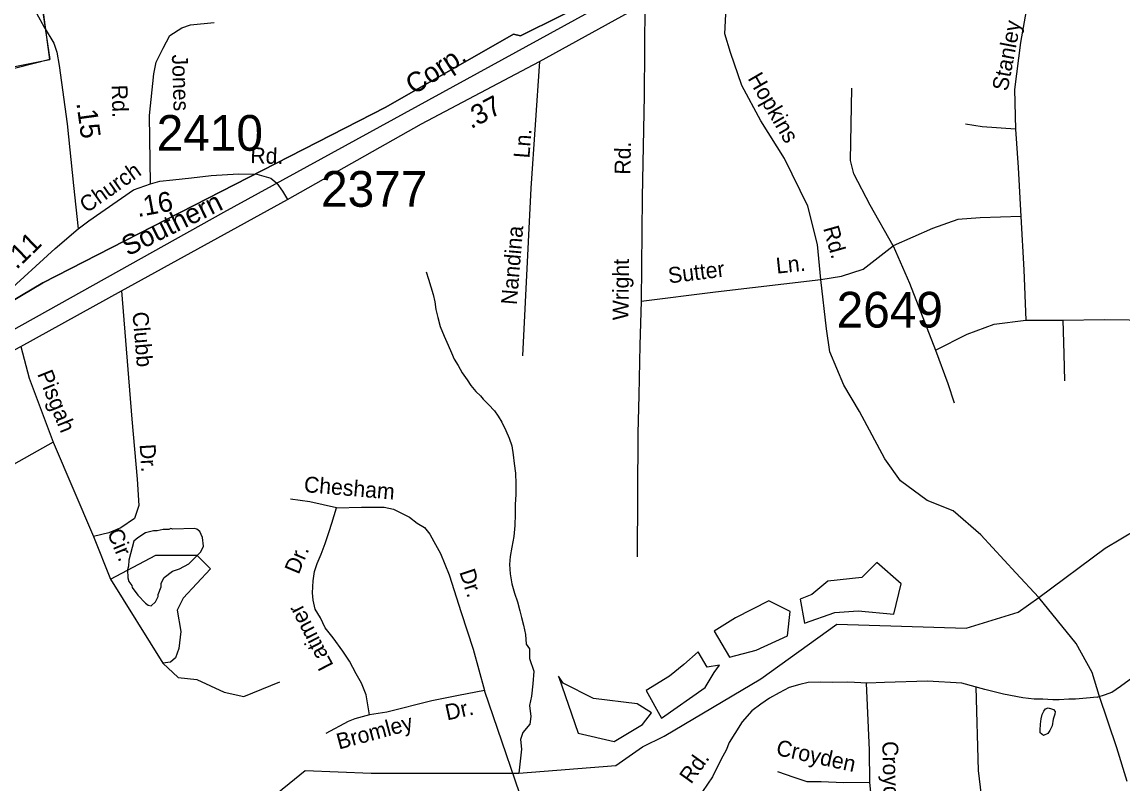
# Model space of a CAD drawing. Extents: x 1551653 to 1702041, y 811336 to 920032.
# Drawn here: x 1667009 to 1671554, y 866216 to 869361 of the extents above; entities that cross this region are included whole.
import ezdxf

# ---------------------------------------------------------------- set-up
doc = ezdxf.new("R2010")
doc.units = 0
for name, color, linetype in [('Old_Level_10', 7, 'Continuous'), ('Old_Level_11', 7, 'Continuous'), ('Old_Level_14', 7, 'Continuous'), ('Old_Level_17', 7, 'Continuous'), ('Old_Level_31', 7, 'Continuous'), ('Old_Level_32', 7, 'Continuous'), ('Old_Level_35', 7, 'Continuous'), ('Old_Level_44', 7, 'Continuous'), ('Old_Level_48', 7, 'Continuous'), ('Old_Level_49', 7, 'Continuous'), ('Old_Level_50', 7, 'Continuous'), ('Old_Level_59', 7, 'Continuous'), ('Old_Level_62', 7, 'Continuous'), ('Old_Level_8', 7, 'Continuous')]:
    doc.layers.add(name, color=color, linetype=linetype)

msp = doc.modelspace()

# ---------------------------------------------------------------- linework, layer by layer
at = {"layer": 'Old_Level_31'}
msp.add_line((1671210.082, 866982.911), (1671210.082, 866982.911), dxfattribs=at)
at = {"layer": 'Old_Level_32'}
for points in [[(1666976.808, 869642.237), (1667020.962, 869501.043), (1667043.039, 869450.301), (1667069.531, 869397.354), (1667100.438, 869339.994), (1667140.176, 869273.81), (1667153.421, 869236.305), (1667162.253, 869181.152), (1667195.368, 868940.682), (1667221.86, 868684.77), (1667241.426, 868506.624)], [(1668106.334, 868627.905), (1668659.402, 868939.901), (1669146.845, 869198.317), (1669582.862, 869437.061), (1669836.623, 869579.709)], [(1671575.42, 866221.959), (1671532.716, 866362.121), (1671460.186, 866577.395), (1671430.174, 866672.516), (1671365.147, 866792.669), (1671210.082, 866982.911), (1671115.043, 867085.542), (1670970.941, 867241.587), (1670857.083, 867340.931), (1670749.49, 867383.937), (1670638.3, 867464.518), (1670574.681, 867556.258), (1670469.582, 867752.026), (1670404.418, 867859.751), (1670346.906, 867997.89), (1670332.733, 868092.592), (1670309.11, 868297.487), (1670295.986, 868441.964), (1670256.615, 868599.576), (1670159.499, 868796.59), (1670061.581, 868952.493), (1669983.64, 869098.68), (1669936.394, 869235.276), (1669912.691, 869311.888), (1669917.782, 869393.517)], [(1667241.426, 868506.624), (1667284.901, 868538.825), (1667470.096, 868667.886), (1667540.914, 868692.098), (1667578.23, 868703.494), (1667632.298, 868709.192), (1667709.131, 868717.738), (1667790.232, 868726.284), (1667904.058, 868733.406), (1667979.468, 868731.982), (1668037.804, 868716.314), (1668062.781, 868694.892)], [(1666608.573, 867811.139), (1667004.09, 868020.126), (1667420.854, 868249.521), (1668106.334, 868627.905)], [(1666553.108, 867910.374), (1666634.418, 867958.84), (1666678.061, 867995.936), (1666937.94, 868234.877), (1667145.979, 868425.67), (1667241.426, 868506.624)]]:
    msp.add_lwpolyline(points, dxfattribs=at)
at = {"layer": 'Old_Level_35'}
for p, q in [((1667138.194, 867624.651), (1667304.339, 867235.511)), ((1667304.339, 867235.511), (1667375.039, 867058.629)), ((1667375.039, 867058.629), (1667590.674, 866711.94))]:
    msp.add_line(p, q, dxfattribs=at)
for points in [[(1671142.054, 870046.152), (1671205.585, 869906.682), (1671215.832, 869873.865), (1671217.881, 869859.508), (1671221.98, 869838.998), (1671219.931, 869808.232), (1671217.881, 869773.365), (1671215.832, 869734.395), (1671203.536, 869666.712), (1671135.267, 869277.023), (1671109.393, 869082.808), (1671113.706, 868918.805)], [(1669582.862, 869437.061), (1669579.66, 869056.661), (1669571.76, 868636.662), (1669567.741, 868207.66)], [(1667540.914, 868692.098), (1667536.757, 868974.93), (1667553.382, 869147.54), (1667563.773, 869195.373), (1667592.866, 869253.602), (1667619.881, 869305.594), (1667669.756, 869336.789), (1667705.084, 869349.267), (1667802.754, 869359.664)], [(1669146.845, 869198.317), (1669111.46, 868674.108), (1669076.798, 867981.046)], [(1670608.333, 868436.71), (1670513.841, 868604.83), (1670445.597, 868733.546), (1670432.473, 868788.71), (1670437.723, 869088.172)], [(1671113.706, 868918.805), (1670975.799, 868927.934), (1670907.555, 868938.441)], [(1671113.706, 868918.805), (1671125.41, 868759.815), (1671135.909, 868557.547)], [(1668062.781, 868694.892), (1668086.162, 868661.857), (1668106.334, 868627.905)], [(1671135.909, 868557.547), (1670967.924, 868552.292), (1670876.058, 868544.412), (1670771.068, 868507.636), (1670608.333, 868436.71)], [(1671135.909, 868557.547), (1671149.033, 868336.89), (1671156.907, 868129.367)], [(1670309.11, 868297.487), (1670395.727, 868310.621), (1670484.968, 868339.516), (1670608.333, 868436.71)], [(1670608.333, 868436.71), (1670676.642, 868281.845), (1670783.998, 868005.565)], [(1669567.741, 868207.66), (1669874.962, 868245.807), (1670309.11, 868297.487)], [(1667420.854, 868249.521), (1667463.414, 867720.168), (1667484.624, 867472.533), (1667491.694, 867362.866), (1667474.02, 867309.801), (1667417.459, 867270.887), (1667367.969, 867249.662), (1667304.339, 867235.511)], [(1669567.741, 868207.66), (1669562.36, 868026.263), (1669557.208, 867818.921)], [(1670783.998, 868005.565), (1670914.359, 868070.798), (1671025.549, 868113.008), (1671156.907, 868129.367)], [(1671156.907, 868129.367), (1671240.261, 868128.356), (1671309.275, 868128.356)], [(1671309.275, 868128.356), (1671481.812, 868132.193), (1671685.022, 868128.356)], [(1671309.275, 868128.356), (1671313.11, 867990.217), (1671316.943, 867878.937)], [(1667004.09, 868020.126), (1667039.214, 867889.975), (1667138.194, 867624.651)], [(1670783.998, 868005.565), (1670833.841, 867867.426), (1670860.681, 867786.844)], [(1669557.208, 867818.921), (1669553.262, 867660.165), (1669550.461, 867151.665)], [(1667138.194, 867624.651), (1666929.628, 867507.91), (1666685.713, 867398.243)], [(1668308.045, 867353.883), (1668198.35, 867378.578), (1668118.821, 867389.553)], [(1668445.164, 866497.798), (1668431.452, 866580.114), (1668412.256, 866629.503), (1668390.317, 866667.917), (1668362.892, 866720.051), (1668335.469, 866761.208), (1668294.334, 866816.086), (1668261.424, 866857.244), (1668242.228, 866898.402), (1668220.289, 866934.072), (1668212.062, 866972.486), (1668209.32, 867002.669), (1668212.062, 867052.058), (1668217.547, 867090.472), (1668228.516, 867123.398), (1668244.97, 867161.813), (1668261.424, 867205.714), (1668277.879, 867255.104), (1668288.849, 867290.774), (1668308.045, 867353.883)], [(1668308.045, 867353.883), (1668412.256, 867356.627), (1668467.103, 867356.627), (1668505.496, 867356.627), (1668543.889, 867348.395), (1668571.313, 867334.676), (1668609.707, 867315.469), (1668642.615, 867290.774), (1668672.781, 867271.567), (1668694.721, 867244.129), (1668711.175, 867213.946), (1668738.599, 867164.556), (1668774.249, 867076.753), (1668823.612, 866920.352), (1668872.975, 866769.44), (1668919.596, 866599.32)], [(1667375.039, 867058.629), (1667562.395, 867157.683), (1667732.074, 867157.683), (1667788.634, 867101.08), (1667675.514, 866980.801), (1667650.77, 866931.274), (1667664.909, 866842.833), (1667657.84, 866772.08), (1667643.699, 866733.166), (1667622.49, 866715.478), (1667590.674, 866711.94)], [(1671450.892, 866570.922), (1671485.78, 866581.664), (1671512.616, 866592.406), (1671547.504, 866616.576), (1671598.493, 866654.174), (1671644.115, 866697.143), (1671697.787, 866748.169), (1671762.194, 866812.623)], [(1667590.674, 866711.94), (1667654.305, 866651.8), (1667732.074, 866644.725), (1667845.194, 866591.661), (1667926.5, 866573.972), (1668074.97, 866634.112)], [(1668919.596, 866599.32), (1668812.643, 866577.37), (1668702.948, 866555.419), (1668516.466, 866508.774), (1668445.164, 866497.798)], [(1669120.426, 865883.069), (1669119.789, 866015.152), (1668919.596, 866599.32)], [(1671450.892, 866570.922), (1671407.936, 866566.797), (1671361.379, 866563.133), (1671333.763, 866562.146), (1671294.662, 866560.501), (1671268.978, 866560.476), (1671227.292, 866562.562), (1671191.86, 866562.562), (1671143.921, 866568.818), (1671064.719, 866583.416), (1670987.601, 866602.185), (1670891.724, 866629.295), (1670749.994, 866637.636), (1670572.831, 866631.38), (1670501.965, 866629.295), (1670420.679, 866633.466), (1670356.066, 866631.38), (1670308.128, 866633.466), (1670258.105, 866631.38), (1670222.673, 866623.038), (1670178.903, 866610.526), (1670137.218, 866589.672), (1670097.617, 866566.733), (1670062.184, 866541.708), (1670024.667, 866514.598), (1669985.066, 866468.719), (1669953.801, 866420.755), (1669930.875, 866383.218), (1669918.369, 866351.937), (1669897.526, 866314.399), (1669862.094, 866241.41), (1669800.134, 866150.735)], [(1670497.599, 866629.519), (1670508.808, 866351.819), (1670510.856, 866218.672)], [(1670950.657, 866612.631), (1670959.189, 866267.834), (1670987.849, 866038.41), (1671020.604, 865938.038), (1671053.36, 865872.489)], [(1668445.164, 866497.798), (1668384.832, 866481.334), (1668357.408, 866470.359), (1668264.167, 866420.969)], [(1670510.856, 866218.672), (1670402.97, 866217.517), (1670310.668, 866220.702), (1670253.378, 866220.702), (1670199.272, 866239.81), (1670132.433, 866262.102)], [(1670510.856, 866218.672), (1670523.915, 866096.498), (1670558.926, 865962.74), (1670593.936, 865816.244)]]:
    msp.add_lwpolyline(points, dxfattribs=at)
at = {"layer": 'Old_Level_44'}
msp.add_lwpolyline([(1666575.23, 867867.294), (1667842.866, 868574.664), (1669494.46, 869481.861), (1669744.055, 869621.921), (1669874.855, 869692.82), (1669962.359, 869746.161), (1670003.76, 869764.36), (1670039.459, 869778.661), (1670140.147, 869820.813), (1670310.814, 869879.137), (1670509.793, 869933.521), (1670799.808, 870019.488), (1671165.47, 870124.439), (1671614.669, 870245.938), (1671978.202, 870351.754), (1672334.534, 870448.531), (1672428.418, 870478.415)], dxfattribs=at)
at = {"layer": 'Old_Level_48'}
msp.add_lwpolyline([(1666752.397, 869131.224), (1667124.066, 869206.19), (1666964.826, 870398.053), (1667982.574, 870391.124), (1667989.498, 869677.392), (1668481.062, 869684.322), (1668522.603, 870384.195), (1668924.163, 870398.053), (1668792.618, 870578.218), (1668965.704, 870696.019), (1669736.022, 869635.404), (1669068.605, 869303.354), (1669040.631, 869311.353), (1668511.866, 869009.266), (1667096.056, 868282.792), (1665431.866, 867295.9)], dxfattribs=at)
at = {"layer": 'Old_Level_49'}
msp.add_lwpolyline([(1665431.866, 867295.9), (1667096.056, 868282.792), (1668511.866, 869009.266), (1669040.631, 869311.353), (1669068.605, 869303.354), (1669736.022, 869635.404), (1668965.704, 870696.019), (1668792.618, 870578.218), (1668924.163, 870398.053), (1668522.603, 870384.195), (1668481.062, 869684.322), (1667989.498, 869677.392), (1667982.574, 870391.124), (1666948.597, 870391.826), (1667124.066, 869206.19), (1666723.177, 869104.368)], dxfattribs=at)
at = {"layer": 'Old_Level_50'}
msp.add_line((1671209.748, 866983.679), (1671209.748, 866983.679), dxfattribs=at)
at = {"layer": 'Old_Level_59'}
for points in [[(1669573.458, 866366.015), (1669662.148, 866410.4), (1669743.447, 866458.483), (1670061.256, 866647.12), (1670375.369, 866872.743), (1670910.441, 866856.215), (1671125.047, 866922.834), (1671210.082, 866982.911), (1671484.002, 867187.137), (1672131.614, 867573.137), (1672445.495, 867623.245), (1672746.511, 867751.71), (1672905.529, 867751.812), (1673199.472, 867611.342), (1673458.153, 867592.848), (1673502.498, 867685.316), (1673578.941, 867710.13), (1673763.713, 867684.239)], [(1667807.012, 865419.037), (1667853.387, 865709.371), (1667925.174, 866037.013), (1668018.165, 866136.873), (1668178.586, 866267.882), (1668452.048, 866256.786), (1669061.797, 866256.786), (1669463.375, 866289.032), (1669573.458, 866366.015)]]:
    msp.add_lwpolyline(points, dxfattribs=at)
at = {"layer": 'Old_Level_62'}
for points in [[(1668678.791, 868329.034), (1668688.531, 868298.994), (1668698.168, 868266.801), (1668707.806, 868234.71), (1668715.598, 868204.67), (1668719.186, 868172.579), (1668726.773, 868140.489), (1668736.41, 868102.349), (1668754.045, 868062.159), (1668769.731, 868025.967), (1668783.265, 867993.774), (1668795.055, 867967.732), (1668810.844, 867941.486), (1668828.479, 867911.343), (1668848.164, 867883.046), (1668863.953, 867858.85), (1668883.74, 867834.653), (1668903.425, 867816.506), (1668915.318, 867802.358), (1668937.054, 867780.007), (1668960.84, 867753.76), (1668976.526, 867731.615), (1668992.315, 867707.419), (1669007.899, 867673.277), (1669021.535, 867641.084), (1669033.326, 867608.994), (1669038.965, 867572.904), (1669042.553, 867536.815), (1669048.09, 867496.83), (1669049.73, 867452.744), (1669049.217, 867408.76), (1669046.654, 867366.725), (1669046.347, 867326.739), (1669045.834, 867280.705), (1669041.323, 867234.774), (1669032.813, 867190.892), (1669026.457, 867152.855), (1669024.098, 867118.919), (1669025.739, 867080.882), (1669033.223, 867038.744), (1669044.809, 867000.604), (1669056.394, 866964.515), (1669066.032, 866928.323), (1669073.721, 866900.334), (1669081.411, 866868.14), (1669088.895, 866830.103), (1669092.586, 866790.016), (1669106.518, 866770.675), (1669106.005, 866730.587), (1669124.066, 866678.508), (1669119.658, 866626.528), (1669114.736, 866574.792), (1669106.329, 866536.857), (1669111.546, 866491.109), (1669107.137, 866459.121), (1669078.708, 866425.442), (1669068.455, 866395.504), (1669072.883, 866356.652), (1669061.797, 866256.786)], [(1667519.734, 866959.081), (1667531.217, 866951.392), (1667543.11, 866949.136), (1667561.359, 866964.823), (1667571.715, 866986.661), (1667571.817, 866994.658), (1667584.325, 867026.441), (1667584.633, 867042.435), (1667597.038, 867066.221), (1667631.385, 867091.647), (1667659.579, 867101.182), (1667697.924, 867122.508), (1667748.675, 867171.618), (1667759.03, 867195.506), (1667755.646, 867231.493), (1667744.061, 867255.689), (1667732.168, 867265.941), (1667722.223, 867268.095), (1667632.205, 867265.634), (1667624.31, 867267.787), (1667616.211, 867263.891), (1667592.22, 867264.301), (1667568.126, 867258.662), (1667552.132, 867258.97), (1667520.041, 867249.537), (1667487.746, 867230.057), (1667471.444, 867216.319), (1667450.221, 867136.759), (1667449.811, 867112.768), (1667445.608, 867096.774), (1667447.043, 867064.785), (1667450.734, 867048.689), (1667462.524, 867032.49), (1667464.37, 867024.493), (1667487.848, 866992.094), (1667519.734, 866959.081)], [(1670242.433, 866876.703), (1670368.078, 866921.088), (1670464.16, 866928.486), (1670611.978, 866913.691), (1670641.541, 867039.448), (1670541.764, 867128.218), (1670478.941, 867065.34), (1670338.514, 867050.544), (1670271.996, 866995.064), (1670223.956, 866976.57), (1670242.433, 866876.703)], [(1670172.22, 866824.921), (1670183.306, 866924.787), (1670094.616, 866969.172), (1669957.884, 866898.896), (1669869.194, 866843.414), (1669932.016, 866736.151), (1670042.879, 866765.741), (1670172.22, 866824.921)], [(1669802.675, 866758.343), (1669743.548, 866706.561), (1669684.421, 866658.477), (1669588.339, 866599.297), (1669651.162, 866484.636), (1669832.239, 866610.394), (1669869.194, 866673.272), (1669891.366, 866702.863), (1669839.63, 866695.464), (1669802.675, 866758.343)], [(1669551.385, 866543.816), (1669370.308, 866566.009), (1669244.663, 866628.887), (1669226.186, 866658.477), (1669307.486, 866421.758), (1669455.303, 866388.469), (1669573.558, 866458.745), (1669610.512, 866506.829), (1669551.385, 866543.816)], [(1671270.136, 866480.695), (1671265.728, 866452.602), (1671255.578, 866432.815), (1671247.478, 866420.819), (1671229.331, 866413.027), (1671215.49, 866423.177), (1671215.593, 866435.173), (1671217.848, 866459.164), (1671220.104, 866481.105), (1671224.205, 866499.149), (1671230.459, 866513.093), (1671238.456, 866522.935), (1671248.606, 866526.934), (1671262.652, 866522.73), (1671270.444, 866520.68), (1671278.441, 866512.478), (1671276.391, 866500.585), (1671270.136, 866480.695)]]:
    msp.add_lwpolyline(points, dxfattribs=at)

# ---------------------------------------------------------------- texts
at = {"layer": 'Old_Level_10'}
for s, height, rotation, p in [('Stanley', 65.6167, 79.128781, (1671081.249, 869072.909)), ('Jones', 65.6167, 271.829639, (1667628.455, 869225.853)), ('Rd.', 65.6167, 271.829639, (1667379.148, 869100.756)), ('Ln.', 65.6167, 85.572167, (1669105.674, 868796.333)), ('Rd.', 65.6167, 88.922386, (1669522.842, 868729.782)), ('Nandina', 65.6167, 85.253186, (1669053.481, 868190.543)), ('Wright', 65.6167, 89.463294, (1669514.856, 868128.179)), ('Ln.', 65.6167, 5.958108, (1670127.712, 868321.11)), ('Sutter', 65.6167, 7.077953, (1669682.799, 868280.554)), ('Clubb', 65.6167, 274.777081, (1667465.376, 868161.312)), ('Pisgah', 65.6167, 291.904331, (1667071.241, 867907.098)), ('Dr.', 65.6167, 273.52165, (1667495.307, 867615.304)), ('Chesham', 65.6167, 355.174483, (1668172.257, 867418.804)), ('Cir.', 65.6167, 292.83245, (1667359.702, 867251.637)), ('Dr.', 65.6167, 67.177806, (1668151.966, 867075.137)), ('Dr.', 65.6167, 288.036458, (1668815.531, 867088.803)), ('Latimer', 65.6167, 117.41555, (1668297.709, 866702.735)), ('Dr.', 65.6166, 12.50935, (1668765.889, 866474.674)), ('Bromley', 65.6167, 15.051742, (1668318.713, 866354.503)), ('Croyden', 65.6167, 347.543953, (1670121.497, 866332.873)), ('Croyden', 65.6167, 271.638244, (1670563.2, 866388.622)), ('Rd.', 65.6167, 54.442606, (1669773.658, 866209.109))]:
    msp.add_text(s, height=height, rotation=rotation, dxfattribs=at).set_placement(p)
at = {"layer": 'Old_Level_11'}
for s, rotation, p in [('Hopkins', 300.101669, (1670006.04, 869128.48)), ('Rd.', 357.977311, (1667951.762, 868778.175)), ('Church', 35.151264, (1667276.608, 868569.377)), ('Rd.', 285.760678, (1670318.733, 868509.115))]:
    msp.add_text(s, height=65.6167, rotation=rotation, dxfattribs=at).set_placement(p)
at = {"layer": 'Old_Level_14'}
for s, rotation, p in [('Corp.', 32.961158, (1668628.152, 869058.25)), ('Southern', 26.305267, (1667446.588, 868392.121))]:
    msp.add_text(s, height=82.0208, rotation=rotation, dxfattribs=at).set_placement(p)
at = {"layer": 'Old_Level_17'}
for s, rotation, p in [('.37', 27.930156, (1668864.197, 868917.663)), ('.15', 277.840894, (1667233.825, 869026.183)), ('.16', 10.52655, (1667488.09, 868554.682)), ('.11', 43.993208, (1666986.691, 868335.335))]:
    msp.add_text(s, height=82.0208, rotation=rotation, dxfattribs=at).set_placement(p)
at = {"layer": 'Old_Level_8'}
for s, p in [('2410', (1667565.811, 868828.982)), ('2377', (1668244.843, 868597.462)), ('2649', (1670374.957, 868098.326))]:
    msp.add_text(s, height=147.6375, dxfattribs=at).set_placement(p)

doc.saveas('drawing.dxf')
